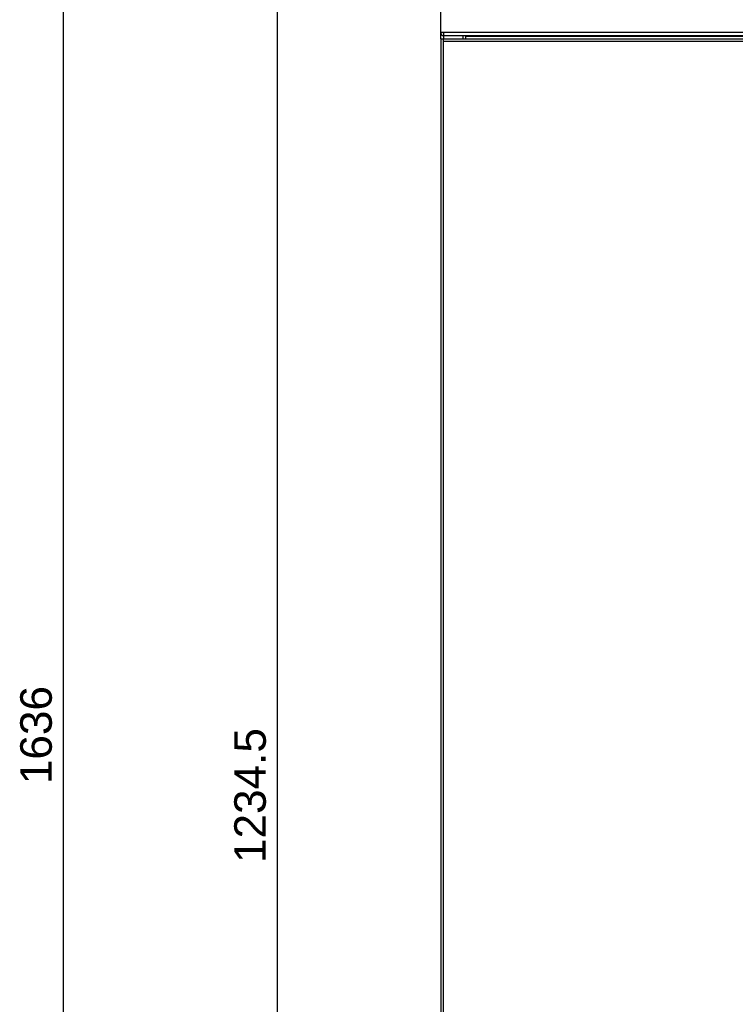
# Model space of a CAD drawing. Header units: millimetres. Extents: x 1117 to 38156, y -1945 to 7303.
# Tile 767 of 831: x 28376 to 28942, y 5192 to 5971. Entities that reach past the tile are written whole.
import ezdxf

# ---------------------------------------------------------------- set-up
doc = ezdxf.new("R2010")
doc.units = ezdxf.units.MM
doc.styles.get("Standard").update_dxf_attribs({"font": 'arial.ttf'})
doc.dimstyles.new('ISO-25', dxfattribs={"dimtxt": 2.5, "dimasz": 2.5, "dimexe": 1.25, "dimexo": 0.625, "dimtad": 1, "dimtxsty": 'Standard', "dimcen": 2.5, "dimadec": 0, "dimazin": 0, "dimtfac": 1, "dimtmove": 0, "dimatfit": 3, "dimfxl": 0, "dimarcsym": 0})

# ---------------------------------------------------------------- blocks, each defined once
blk = doc.blocks.new('*D246')
at = {"color": 0, "linetype": 'Continuous', "lineweight": -2}
for p, q in [((28708.39, 6048.84), (28408.74, 6048.84)), ((28409.99, 6028.84), (28409.99, 4432.84)), ((28708.39, 4412.84), (28408.74, 4412.84))]:
    blk.add_line(p, q, dxfattribs=at)
at = {"color": 0, "linetype": 'Continuous'}
for points in [[(28406.66, 6028.84), (28413.32, 6028.84), (28409.99, 6048.84)], [(28406.66, 4432.84), (28413.32, 4432.84), (28409.99, 4412.84)]]:
    blk.add_solid(points, dxfattribs=at)
at = {"layer": 'Defpoints', "color": 0, "linetype": 'Continuous'}
for p in [(28709.02, 6048.84), (28409.99, 4412.84), (28709.02, 4412.84)]:
    blk.add_point(p, dxfattribs=at)
at = {"color": 0, "linetype": 'Continuous', "insert": (28376.03, 5405.25), "char_height": 25, "width": 61.6875, "attachment_point": 2, "rotation": 90, "line_spacing_factor": 0.9}
blk.add_mtext('1636', dxfattribs=at)
blk = doc.blocks.new('*D250')
at = {"color": 0, "linetype": 'Continuous', "lineweight": -2}
for p, q in [((28808.39, 6032.84), (28578.21, 6032.84)), ((28579.46, 6012.84), (28579.46, 4818.34)), ((28808.39, 4798.34), (28578.21, 4798.34))]:
    blk.add_line(p, q, dxfattribs=at)
at = {"color": 0, "linetype": 'Continuous'}
for points in [[(28576.13, 6012.84), (28582.8, 6012.84), (28579.46, 6032.84)], [(28576.13, 4818.34), (28582.8, 4818.34), (28579.46, 4798.34)]]:
    blk.add_solid(points, dxfattribs=at)
at = {"layer": 'Defpoints', "color": 0, "linetype": 'Continuous'}
for p in [(28809.02, 6032.84), (28579.46, 4798.34), (28809.02, 4798.34)]:
    blk.add_point(p, dxfattribs=at)
at = {"color": 0, "linetype": 'Continuous', "insert": (28545.51, 5357.36), "char_height": 25, "width": 92.5312, "attachment_point": 2, "rotation": 90, "line_spacing_factor": 0.9}
blk.add_mtext('1234.5', dxfattribs=at)

msp = doc.modelspace()

# ---------------------------------------------------------------- linework, layer by layer
at = {"color": 7, "linetype": 'Continuous'}
for p, q in [((28709.016, 5956.338), (28709.016, 6048.838)), ((29506.016, 5961.338), (28709.016, 5961.338)), ((28709.016, 5956.338), (28709.016, 4856.338)), ((28709.016, 5956.338), (29507.016, 5956.338)), ((28711.016, 5956.338), (28711.016, 4856.338)), ((29509.016, 5954.338), (28711.016, 5954.338)), ((28711.516, 5956.338), (28711.516, 5961.338)), ((28711.516, 5958.838), (29506.016, 5958.838)), ((28726.516, 5958.838), (28726.516, 5956.338)), ((28729.016, 5956.338), (28729.016, 5958.79)), ((28729.016, 5958.338), (29489.016, 5958.338))]:
    msp.add_line(p, q, dxfattribs=at)
for radius, start in [(2.5, 180), (0.5, 195.497529)]:
    msp.add_arc((28711.516, 5961.338), radius, start, 270, dxfattribs=at)

# ---------------------------------------------------------------- dimensions: what is measured, and where the dimension line sits
at = {"linetype": 'Continuous'}
for base, p1, p2, picture, middle in [((28409.991, 4412.838), (28709.016, 6048.838), (28709.016, 4412.838), '*D246', (28409.991, 5405.249)), ((28579.464, 4798.338), (28809.016, 6032.838), (28809.016, 4798.338), '*D250', (28579.464, 5357.36))]:
    dim = msp.add_linear_dim(base=base, p1=p1, p2=p2, angle=270, dimstyle='ISO-25', override={"dimtxt": 25, "dimasz": 20, "dimdsep": 46}, dxfattribs=at)
    dim.commit()
    dim.dimension.update_dxf_attribs({"geometry": picture, "text_midpoint": middle, "dimtype": 160})

doc.saveas('drawing.dxf')
